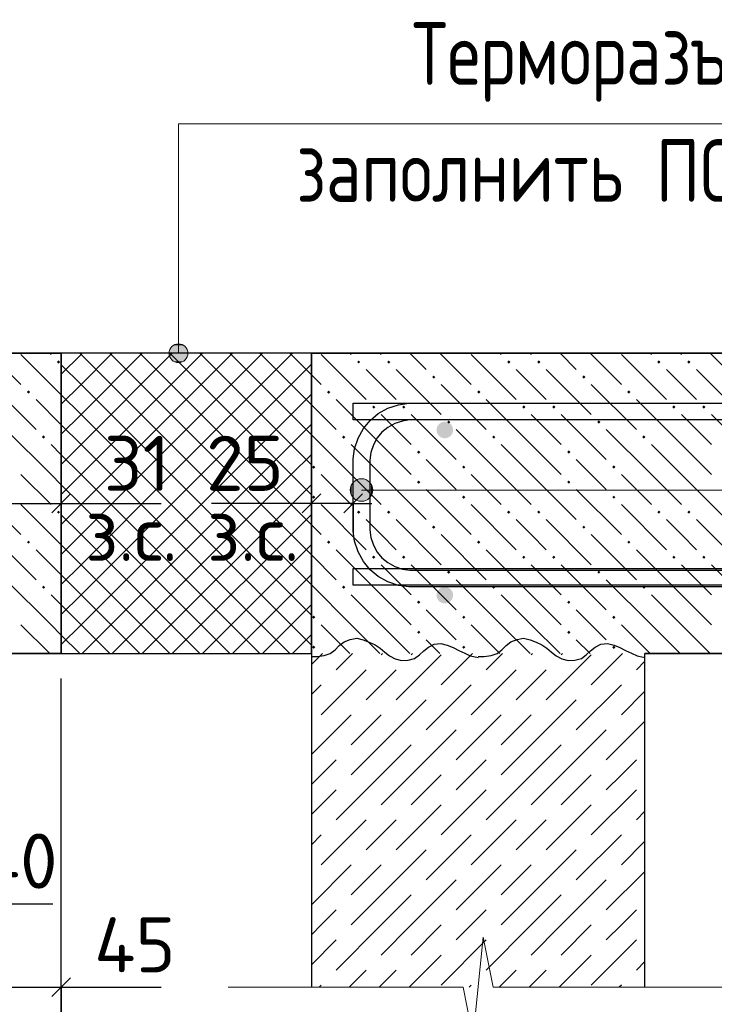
# Model space of a CAD drawing. Header units: millimetres. Extents: x 40580 to 1930067, y -240640 to 81020.
# Tile 470 of 656: x 1147929 to 1150706, y -221418 to -217483. Entities that reach past the tile are written whole.
import ezdxf

# ---------------------------------------------------------------- set-up
doc = ezdxf.new("R2010")
doc.units = ezdxf.units.MM
doc.linetypes.add('______2', pattern=[270, 200, -70])
for name, color, linetype, lineweight in [('Standard', 7, 'Continuous', 25), ('ЖБ Перекрытие верхний уровень', 7, 'Continuous', 35), ('Позиционная метка линия выноска', 7, 'Continuous', 13), ('Позиционная метка номер позиции', 7, 'Continuous', 13), ('Примечания', 7, 'Continuous', 13), ('Фоновоя арматура Х1', 52, 'Continuous', 25)]:
    doc.layers.add(name, color=color, linetype=linetype, lineweight=lineweight)
doc.layers.add('ЖБ Стена верхний уровень', color=7, linetype='______2', true_color=0x656565)
doc.layers.add('Размерная выноска', color=7, linetype='Continuous')
doc.layers.add('Стилевая поверхн.', color=7, linetype='Continuous')
doc.styles.add('GOST 2.304', font='isocpeur.ttf', dxfattribs={"width": 0.8})
doc.styles.add('ISOCPEUR', font='isocpeur.ttf')

msp = doc.modelspace()

# ---------------------------------------------------------------- hatches: boundary and pattern name
at = {"layer": 'ЖБ Перекрытие верхний уровень', "linetype": 'Continuous', "lineweight": -3, "transparency": 33554687}
for points in [[(1148077.4, -218851), (1148083.9, -218844.5), (1148090.4, -218851), (1148083.9, -218857.5)], [(1149277.4, -218851), (1149283.9, -218844.5), (1149290.4, -218851), (1149283.9, -218857.5)], [(1149397.4, -218851), (1149403.9, -218844.5), (1149410.4, -218851), (1149403.9, -218857.5)], [(1149877.4, -218851), (1149883.9, -218844.5), (1149890.4, -218851), (1149883.9, -218857.5)], [(1149997.4, -218851), (1150003.9, -218844.5), (1150010.4, -218851), (1150003.9, -218857.5)], [(1150477.4, -218851), (1150483.9, -218844.5), (1150490.4, -218851), (1150483.9, -218857.5)], [(1150597.4, -218851), (1150603.9, -218844.5), (1150610.4, -218851), (1150603.9, -218857.5)], [(1149577.4, -218911), (1149583.9, -218904.5), (1149590.4, -218911), (1149583.9, -218917.5)], [(1150177.4, -218911), (1150183.9, -218904.5), (1150190.4, -218911), (1150183.9, -218917.5)], [(1147957.4, -218971), (1147963.9, -218964.5), (1147970.4, -218971), (1147963.9, -218977.5)], [(1149157.4, -218971), (1149163.9, -218964.5), (1149170.4, -218971), (1149163.9, -218977.5)], [(1149757.4, -218971), (1149763.9, -218964.5), (1149770.4, -218971), (1149763.9, -218977.5)], [(1150357.4, -218971), (1150363.9, -218964.5), (1150370.4, -218971), (1150363.9, -218977.5)], [(1149337.4, -219031), (1149343.9, -219024.5), (1149350.4, -219031), (1149343.9, -219037.5)], [(1149457.4, -219031), (1149463.9, -219024.5), (1149470.4, -219031), (1149463.9, -219037.5)], [(1149937.4, -219031), (1149943.9, -219024.5), (1149950.4, -219031), (1149943.9, -219037.5)], [(1150057.4, -219031), (1150063.9, -219024.5), (1150070.4, -219031), (1150063.9, -219037.5)], [(1150537.4, -219031), (1150543.9, -219024.5), (1150550.4, -219031), (1150543.9, -219037.5)], [(1150657.4, -219031), (1150663.9, -219024.5), (1150670.4, -219031), (1150663.9, -219037.5)], [(1149637.4, -219091), (1149643.9, -219084.5), (1149650.4, -219091), (1149643.9, -219097.5)], [(1150237.4, -219091), (1150243.9, -219084.5), (1150250.4, -219091), (1150243.9, -219097.5)], [(1148017.4, -219151), (1148023.9, -219144.5), (1148030.4, -219151), (1148023.9, -219157.5)], [(1149217.4, -219151), (1149223.9, -219144.5), (1149230.4, -219151), (1149223.9, -219157.5)], [(1149817.4, -219151), (1149823.9, -219144.5), (1149830.4, -219151), (1149823.9, -219157.5)], [(1150417.4, -219151), (1150423.9, -219144.5), (1150430.4, -219151), (1150423.9, -219157.5)], [(1149517.4, -219211), (1149523.9, -219204.5), (1149530.4, -219211), (1149523.9, -219217.5)], [(1150117.4, -219211), (1150123.9, -219204.5), (1150130.4, -219211), (1150123.9, -219217.5)], [(1149097.4, -219271), (1149103.9, -219264.5), (1149110.4, -219271), (1149103.9, -219277.5)], [(1149697.4, -219271), (1149703.9, -219264.5), (1149710.4, -219271), (1149703.9, -219277.5)], [(1150297.4, -219271), (1150303.9, -219264.5), (1150310.4, -219271), (1150303.9, -219277.5)], [(1149517.4, -219331), (1149523.9, -219324.5), (1149530.4, -219331), (1149523.9, -219337.5)], [(1150117.4, -219331), (1150123.9, -219324.5), (1150130.4, -219331), (1150123.9, -219337.5)], [(1149097.4, -219391), (1149103.9, -219384.5), (1149110.4, -219391), (1149103.9, -219397.5)], [(1149697.4, -219391), (1149703.9, -219384.5), (1149710.4, -219391), (1149703.9, -219397.5)], [(1150297.4, -219391), (1150303.9, -219384.5), (1150310.4, -219391), (1150303.9, -219397.5)], [(1148077.4, -219451), (1148083.9, -219444.5), (1148090.4, -219451), (1148083.9, -219457.5)], [(1149277.4, -219451), (1149283.9, -219444.5), (1149290.4, -219451), (1149283.9, -219457.5)], [(1149397.4, -219451), (1149403.9, -219444.5), (1149410.4, -219451), (1149403.9, -219457.5)], [(1149877.4, -219451), (1149883.9, -219444.5), (1149890.4, -219451), (1149883.9, -219457.5)], [(1149997.4, -219451), (1150003.9, -219444.5), (1150010.4, -219451), (1150003.9, -219457.5)], [(1150477.4, -219451), (1150483.9, -219444.5), (1150490.4, -219451), (1150483.9, -219457.5)], [(1150597.4, -219451), (1150603.9, -219444.5), (1150610.4, -219451), (1150603.9, -219457.5)], [(1149577.4, -219511), (1149583.9, -219504.5), (1149590.4, -219511), (1149583.9, -219517.5)], [(1150177.4, -219511), (1150183.9, -219504.5), (1150190.4, -219511), (1150183.9, -219517.5)], [(1147957.4, -219571), (1147963.9, -219564.5), (1147970.4, -219571), (1147963.9, -219577.5)], [(1149157.4, -219571), (1149163.9, -219564.5), (1149170.4, -219571), (1149163.9, -219577.5)], [(1149757.4, -219571), (1149763.9, -219564.5), (1149770.4, -219571), (1149763.9, -219577.5)], [(1150357.4, -219571), (1150363.9, -219564.5), (1150370.4, -219571), (1150363.9, -219577.5)], [(1149337.4, -219631), (1149343.9, -219624.5), (1149350.4, -219631), (1149343.9, -219637.5)], [(1149457.4, -219631), (1149463.9, -219624.5), (1149470.4, -219631), (1149463.9, -219637.5)], [(1149937.4, -219631), (1149943.9, -219624.5), (1149950.4, -219631), (1149943.9, -219637.5)], [(1150057.4, -219631), (1150063.9, -219624.5), (1150070.4, -219631), (1150063.9, -219637.5)], [(1150537.4, -219631), (1150543.9, -219624.5), (1150550.4, -219631), (1150543.9, -219637.5)], [(1150657.4, -219631), (1150663.9, -219624.5), (1150670.4, -219631), (1150663.9, -219637.5)], [(1149637.4, -219691), (1149643.9, -219684.5), (1149650.4, -219691), (1149643.9, -219697.5)], [(1150237.4, -219691), (1150243.9, -219684.5), (1150250.4, -219691), (1150243.9, -219697.5)], [(1148017.4, -219751), (1148023.9, -219744.5), (1148030.4, -219751), (1148023.9, -219757.5)], [(1149217.4, -219751), (1149223.9, -219744.5), (1149230.4, -219751), (1149223.9, -219757.5)], [(1149817.4, -219751), (1149823.9, -219744.5), (1149830.4, -219751), (1149823.9, -219757.5)], [(1150417.4, -219751), (1150423.9, -219744.5), (1150430.4, -219751), (1150423.9, -219757.5)], [(1149517.4, -219811), (1149523.9, -219804.5), (1149530.4, -219811), (1149523.9, -219817.5)], [(1150117.4, -219811), (1150123.9, -219804.5), (1150130.4, -219811), (1150123.9, -219817.5)], [(1149097.4, -219871), (1149103.9, -219864.5), (1149110.4, -219871), (1149103.9, -219877.5)], [(1149697.4, -219871), (1149703.9, -219864.5), (1149710.4, -219871), (1149703.9, -219877.5)], [(1150297.4, -219871), (1150303.9, -219864.5), (1150310.4, -219871), (1150303.9, -219877.5)], [(1149517.4, -219931), (1149523.9, -219924.5), (1149530.4, -219931), (1149523.9, -219937.5)], [(1150117.4, -219931), (1150123.9, -219924.5), (1150130.4, -219931), (1150123.9, -219937.5)], [(1149097.4, -219991), (1149103.9, -219984.5), (1149110.4, -219991), (1149103.9, -219997.5)], [(1149697.4, -219991), (1149703.9, -219984.5), (1149710.4, -219991), (1149703.9, -219997.5)], [(1150297.4, -219991), (1150303.9, -219984.5), (1150310.4, -219991), (1150303.9, -219997.5)]]:
    msp.add_hatch(color=7, dxfattribs=at).paths.add_polyline_path(points, flags=16)
at = {"layer": 'Позиционная метка линия выноска', "linetype": 'Continuous', "lineweight": 13, "transparency": 33554687}
for points in [[(1148582.3, -218783.7), (1148544.8, -218783.7), (1148531.3, -218797.2)], [(1148582.3, -218783.7), (1148531.3, -218797.2), (1148595.8, -218797.2)], [(1148544.8, -218783.7), (1148582.3, -218783.7), (1148563.5, -218778.4)], [(1148595.8, -218797.2), (1148531.3, -218797.2), (1148526, -218815.9)], [(1148595.8, -218797.2), (1148526, -218815.9), (1148601, -218815.9)], [(1148601, -218815.9), (1148526, -218815.9), (1148531.3, -218834.7)], [(1148601, -218815.9), (1148531.3, -218834.7), (1148595.8, -218834.7)], [(1148595.8, -218834.7), (1148531.3, -218834.7), (1148544.8, -218848.2)], [(1148595.8, -218834.7), (1148544.8, -218848.2), (1148582.3, -218848.2)], [(1148582.3, -218848.2), (1148544.8, -218848.2), (1148563.5, -218853.4)]]:
    msp.add_hatch(color=7, dxfattribs=at).paths.add_polyline_path(points)
at = {"layer": 'Позиционная метка номер позиции', "linetype": 'Continuous', "lineweight": 13, "transparency": 33554687}
for points in [[(1149256.2, -219385.1), (1149256.2, -219340.1), (1149249.9, -219362.6)], [(1149256.2, -219340.1), (1149272.4, -219401.3), (1149272.4, -219323.9)], [(1149256.2, -219340.1), (1149256.2, -219385.1), (1149272.4, -219401.3)], [(1149272.4, -219323.9), (1149294.9, -219407.6), (1149294.9, -219317.6)], [(1149272.4, -219323.9), (1149272.4, -219401.3), (1149294.9, -219407.6)], [(1149294.9, -219317.6), (1149294.9, -219407.6), (1149317.4, -219401.3)], [(1149294.9, -219317.6), (1149317.4, -219401.3), (1149317.4, -219323.9)], [(1149317.4, -219323.9), (1149317.4, -219401.3), (1149333.6, -219385.1)], [(1149317.4, -219323.9), (1149333.6, -219385.1), (1149333.6, -219340.1)], [(1149333.6, -219340.1), (1149333.6, -219385.1), (1149339.9, -219362.6)]]:
    msp.add_hatch(color=7, dxfattribs=at).paths.add_polyline_path(points)
at = {"layer": 'Фоновоя арматура Х1', "linetype": 'Continuous', "lineweight": -3, "transparency": 33554687}
for points in [[(1149661.6, -219122.6), (1149659, -219109.9), (1149651.8, -219099), (1149641, -219091.8), (1149628.2, -219089.3), (1149615.5, -219091.8), (1149604.7, -219099), (1149597.4, -219109.9), (1149594.9, -219122.6), (1149597.4, -219135.4), (1149604.7, -219146.2), (1149615.5, -219153.4), (1149628.2, -219155.9), (1149641, -219153.4), (1149651.8, -219146.2), (1149659, -219135.4)], [(1149661.6, -219782.6), (1149659, -219769.8), (1149651.8, -219759), (1149641, -219751.8), (1149628.2, -219749.3), (1149615.5, -219751.8), (1149604.7, -219759), (1149597.4, -219769.8), (1149594.9, -219782.6), (1149597.4, -219795.4), (1149604.7, -219806.2), (1149615.5, -219813.4), (1149628.2, -219815.9), (1149641, -219813.4), (1149651.8, -219806.2), (1149659, -219795.4)]]:
    msp.add_hatch(color=7, dxfattribs=at).paths.add_polyline_path(points)

# ---------------------------------------------------------------- linework, layer by layer
at = {"color": 38, "linetype": 'Continuous', "lineweight": 25, "true_color": 0x5f1e0f, "transparency": 33554687}
for points in [[(1152128.2, -219749.3), (1149483.9, -219749.3), (1149443.2, -219743.6), (1149400.9, -219729.7), (1149361.9, -219707.8), (1149329.8, -219681), (1149303, -219648.9), (1149281.2, -219610), (1149267.2, -219567.6), (1149261.6, -219527), (1149261.6, -219238.2), (1149267.2, -219197.6), (1149281.2, -219155.2), (1149303, -219116.3), (1149329.8, -219084.2), (1149361.9, -219057.4), (1149400.9, -219035.6), (1149443.2, -219021.6), (1149483.9, -219015.9), (1152128.2, -219015.9)], [(1152128.2, -219749.3), (1149483.9, -219749.3), (1149443.2, -219743.6), (1149400.9, -219729.7), (1149361.9, -219707.8), (1149329.8, -219681), (1149303, -219648.9), (1149281.2, -219610), (1149267.2, -219567.6), (1149261.6, -219527), (1149261.6, -219238.2), (1149267.2, -219197.6), (1149281.2, -219155.2), (1149303, -219116.3), (1149329.8, -219084.2), (1149361.9, -219057.4), (1149400.9, -219035.6), (1149443.2, -219021.6), (1149483.9, -219015.9), (1152128.2, -219015.9)], [(1152128.2, -219082.6), (1149488.5, -219082.6), (1149458.4, -219086.8), (1149427.8, -219096.9), (1149399.9, -219112.5), (1149377.1, -219131.5), (1149358.1, -219154.3), (1149342.5, -219182.2), (1149332.4, -219212.7), (1149328.2, -219242.9), (1149328.2, -219522.3), (1149332.4, -219552.5), (1149342.5, -219583), (1149358.1, -219610.9), (1149377.1, -219633.7), (1149399.9, -219652.7), (1149427.8, -219668.3), (1149458.4, -219678.4), (1149488.5, -219682.6), (1152128.2, -219682.6)], [(1152128.2, -219082.6), (1149488.5, -219082.6), (1149458.4, -219086.8), (1149427.8, -219096.9), (1149399.9, -219112.5), (1149377.1, -219131.5), (1149358.1, -219154.3), (1149342.5, -219182.2), (1149332.4, -219212.7), (1149328.2, -219242.9), (1149328.2, -219522.3), (1149332.4, -219552.5), (1149342.5, -219583), (1149358.1, -219610.9), (1149377.1, -219633.7), (1149399.9, -219652.7), (1149427.8, -219668.3), (1149458.4, -219678.4), (1149488.5, -219682.6), (1152128.2, -219682.6)]]:
    msp.add_lwpolyline(points, dxfattribs=at)
at = {"layer": 'Standard', "color": 7, "linetype": 'Continuous', "lineweight": -3, "transparency": 33554687}
for p, q in [((1149094.9, -218815.9), (1148094.9, -218815.9)), ((1147886, -219415.9), (1148094.9, -219415.9)), ((1148094.9, -219415.9), (1148169.9, -219415.9)), ((1149094.9, -219415.9), (1149019.9, -219415.9)), ((1149261.6, -219415.9), (1149094.9, -219415.9)), ((1149261.6, -219415.9), (1149336.6, -219415.9)), ((1148094.9, -220015.9), (1149094.9, -220015.9)), ((1147794.9, -221349.3), (1148094.9, -221349.3)), ((1148094.9, -221349.3), (1148169.9, -221349.3))]:
    msp.add_line(p, q, dxfattribs=at)
at = {"layer": 'Standard', "color": 251, "linetype": 'Continuous', "lineweight": -3, "true_color": 0x656565, "transparency": 33554687}
for p, q in [((1148094.9, -219415.9), (1148094.9, -219290.9)), ((1149094.9, -219415.9), (1149094.9, -219290.9)), ((1149261.6, -219415.9), (1149261.6, -219282.6)), ((1149261.6, -219415.9), (1149261.6, -219290.9)), ((1148094.9, -219415.9), (1148094.9, -219540.9)), ((1148094.9, -219415.9), (1148094.9, -219715.9)), ((1149094.9, -219415.9), (1149094.9, -219540.9)), ((1149094.9, -219415.9), (1149094.9, -219715.9)), ((1149261.6, -219415.9), (1149261.6, -219540.9)), ((1148094.9, -221349.3), (1148094.9, -221224.3)), ((1148094.9, -221349.3), (1148094.9, -221474.3))]:
    msp.add_line(p, q, dxfattribs=at)
at = {"layer": 'Standard', "color": 7, "linetype": 'Continuous', "lineweight": 25, "transparency": 33554687}
for p, q in [((1148057.4, -219453.4), (1148132.4, -219378.4)), ((1149132.4, -219378.4), (1149057.4, -219453.4)), ((1149299.1, -219378.4), (1149224.1, -219453.4)), ((1148057.4, -221386.8), (1148132.4, -221311.8))]:
    msp.add_line(p, q, dxfattribs=at)
at = {"layer": 'Standard', "color": 251, "linetype": 'Continuous', "lineweight": -3, "true_color": 0x656565, "transparency": 33554687}
for points in [[(1148094.9, -221882.6), (1148094.9, -221865.6), (1148094.9, -221865.6), (1148094.9, -221865.6), (1148094.9, -221865.6), (1148094.9, -221664.6), (1148094.9, -221664.6), (1148094.9, -220115.9)], [(1148094.9, -221349.3), (1148094.9, -221323.9), (1148094.9, -221323.9), (1148094.9, -220943.7), (1148094.9, -220943.7), (1148094.9, -220115.9)]]:
    msp.add_lwpolyline(points, dxfattribs=at)
at = {"layer": 'ЖБ Перекрытие верхний уровень', "transparency": 33554687}
for p, q in [((1148094.9, -218815.9), (1147228.2, -218815.9)), ((1148094.9, -220015.9), (1148094.9, -218815.9)), ((1149094.9, -218815.9), (1149094.9, -220015.9)), ((1157894.9, -218815.9), (1149094.9, -218815.9)), ((1147228.2, -220015.9), (1148094.9, -220015.9)), ((1150428.2, -220015.9), (1157894.9, -220015.9))]:
    msp.add_line(p, q, dxfattribs=at)
at = {"layer": 'ЖБ Перекрытие верхний уровень', "color": 9, "linetype": 'Continuous', "lineweight": -3, "true_color": 0xc7c7c7, "transparency": 33554687}
for p, q in [((1147808.8, -218815.9), (1147933.9, -218941)), ((1147933.9, -218821), (1148094.9, -218982.1)), ((1148048.8, -218815.9), (1148053.9, -218821)), ((1149133.9, -218821), (1149313.9, -219001)), ((1149248.8, -218815.9), (1149253.9, -218821)), ((1149368.8, -218815.9), (1149373.9, -218821)), ((1149488.8, -218815.9), (1149553.9, -218881)), ((1149608.8, -218815.9), (1149733.9, -218941)), ((1149733.9, -218821), (1149913.9, -219001)), ((1149848.8, -218815.9), (1149853.9, -218821)), ((1149968.8, -218815.9), (1149973.9, -218821)), ((1150088.8, -218815.9), (1150153.9, -218881)), ((1150208.8, -218815.9), (1150333.9, -218941)), ((1150333.9, -218821), (1150513.9, -219001)), ((1150448.8, -218815.9), (1150453.9, -218821)), ((1150568.8, -218815.9), (1150573.9, -218821)), ((1150688.8, -218815.9), (1150753.9, -218881)), ((1149094.9, -218902.1), (1149133.9, -218941)), ((1149373.9, -218941), (1149313.9, -218881)), ((1149433.9, -218881), (1149613.9, -219061)), ((1149973.9, -218941), (1149913.9, -218881)), ((1150033.9, -218881), (1150213.9, -219061)), ((1150573.9, -218941), (1150513.9, -218881)), ((1150633.9, -218881), (1150813.9, -219061)), ((1147813.9, -218941), (1147993.9, -219121)), ((1149433.9, -219001), (1149373.9, -218941)), ((1149613.9, -218941), (1149793.9, -219121)), ((1150033.9, -219001), (1149973.9, -218941)), ((1150213.9, -218941), (1150393.9, -219121)), ((1150633.9, -219001), (1150573.9, -218941)), ((1148094.9, -219102.1), (1147993.9, -219001)), ((1149094.9, -219022.1), (1149193.9, -219121)), ((1149373.9, -219181), (1149193.9, -219001)), ((1149973.9, -219181), (1149793.9, -219001)), ((1150573.9, -219181), (1150393.9, -219001)), ((1149373.9, -219061), (1149493.9, -219181)), ((1149493.9, -219061), (1149673.9, -219241)), ((1149973.9, -219061), (1150093.9, -219181)), ((1150093.9, -219061), (1150273.9, -219241)), ((1150573.9, -219061), (1150693.9, -219181)), ((1150693.9, -219061), (1150873.9, -219241)), ((1148053.9, -219301), (1147873.9, -219121)), ((1149253.9, -219301), (1149094.9, -219142.1)), ((1149853.9, -219301), (1149673.9, -219121)), ((1150453.9, -219301), (1150273.9, -219121)), ((1148053.9, -219181), (1148094.9, -219222.1)), ((1149253.9, -219181), (1149373.9, -219301)), ((1149373.9, -219181), (1149493.9, -219301)), ((1149853.9, -219181), (1149973.9, -219301)), ((1149973.9, -219181), (1150093.9, -219301)), ((1150453.9, -219181), (1150573.9, -219301)), ((1150573.9, -219181), (1150693.9, -219301)), ((1149613.9, -219301), (1149553.9, -219241)), ((1150213.9, -219301), (1150153.9, -219241)), ((1147933.9, -219301), (1148053.9, -219421)), ((1148053.9, -219301), (1148094.9, -219342.1)), ((1149133.9, -219301), (1149253.9, -219421)), ((1149253.9, -219301), (1149373.9, -219421)), ((1149373.9, -219301), (1149553.9, -219481)), ((1149673.9, -219361), (1149613.9, -219301)), ((1149733.9, -219301), (1149853.9, -219421)), ((1149853.9, -219301), (1149973.9, -219421)), ((1149973.9, -219301), (1150153.9, -219481)), ((1150273.9, -219361), (1150213.9, -219301)), ((1150333.9, -219301), (1150453.9, -219421)), ((1150453.9, -219301), (1150573.9, -219421)), ((1150573.9, -219301), (1150753.9, -219481)), ((1147753.9, -219361), (1147933.9, -219541)), ((1149553.9, -219361), (1149733.9, -219541)), ((1150153.9, -219361), (1150333.9, -219541)), ((1147933.9, -219421), (1148094.9, -219582.1)), ((1149133.9, -219421), (1149313.9, -219601)), ((1149733.9, -219421), (1149913.9, -219601)), ((1150333.9, -219421), (1150513.9, -219601)), ((1149094.9, -219502.1), (1149133.9, -219541)), ((1149373.9, -219541), (1149313.9, -219481)), ((1149433.9, -219481), (1149613.9, -219661)), ((1149973.9, -219541), (1149913.9, -219481)), ((1150033.9, -219481), (1150213.9, -219661)), ((1150573.9, -219541), (1150513.9, -219481)), ((1150633.9, -219481), (1150813.9, -219661)), ((1147813.9, -219541), (1147993.9, -219721)), ((1149433.9, -219601), (1149373.9, -219541)), ((1149613.9, -219541), (1149793.9, -219721)), ((1150033.9, -219601), (1149973.9, -219541)), ((1150213.9, -219541), (1150393.9, -219721)), ((1150633.9, -219601), (1150573.9, -219541)), ((1148094.9, -219702.1), (1147993.9, -219601)), ((1149094.9, -219622.1), (1149193.9, -219721)), ((1149373.9, -219781), (1149193.9, -219601)), ((1149973.9, -219781), (1149793.9, -219601)), ((1150573.9, -219781), (1150393.9, -219601)), ((1149373.9, -219661), (1149493.9, -219781)), ((1149493.9, -219661), (1149673.9, -219841)), ((1149973.9, -219661), (1150093.9, -219781)), ((1150093.9, -219661), (1150273.9, -219841)), ((1150573.9, -219661), (1150693.9, -219781)), ((1150693.9, -219661), (1150873.9, -219841)), ((1148053.9, -219901), (1147873.9, -219721)), ((1149853.9, -219901), (1149673.9, -219721)), ((1150453.9, -219901), (1150273.9, -219721)), ((1149253.9, -219901), (1149094.9, -219742.1)), ((1148053.9, -219781), (1148094.9, -219822.1)), ((1149253.9, -219781), (1149373.9, -219901)), ((1149373.9, -219781), (1149493.9, -219901)), ((1149853.9, -219781), (1149973.9, -219901)), ((1149973.9, -219781), (1150093.9, -219901)), ((1150453.9, -219781), (1150573.9, -219901)), ((1150573.9, -219781), (1150693.9, -219901)), ((1149613.9, -219901), (1149553.9, -219841)), ((1150213.9, -219901), (1150153.9, -219841)), ((1147933.9, -219901), (1148048.8, -220015.9)), ((1148053.9, -219901), (1148094.9, -219942.1)), ((1149133.9, -219901), (1149248.8, -220015.9)), ((1149253.9, -219901), (1149368.8, -220015.9)), ((1149373.9, -219901), (1149488.8, -220015.9)), ((1149673.9, -219961), (1149613.9, -219901)), ((1149733.9, -219901), (1149848.8, -220015.9)), ((1149853.9, -219901), (1149968.8, -220015.9)), ((1149973.9, -219901), (1150088.8, -220015.9)), ((1150273.9, -219961), (1150213.9, -219901)), ((1150333.9, -219901), (1150448.8, -220015.9)), ((1150453.9, -219901), (1150568.8, -220015.9)), ((1150573.9, -219901), (1150688.8, -220015.9)), ((1149553.9, -219961), (1149608.8, -220015.9)), ((1150153.9, -219961), (1150208.8, -220015.9))]:
    msp.add_line(p, q, dxfattribs=at)
at = {"layer": 'ЖБ Стена верхний уровень', "color": 9, "linetype": 'Continuous', "lineweight": -3, "true_color": 0xc7c7c7, "transparency": 33554687}
for p, q in [((1149138.9, -220015.9), (1149094.9, -220060)), ((1149258.9, -220015.9), (1149193.9, -220081)), ((1149378.9, -220015.9), (1149373.9, -220021)), ((1149498.9, -220015.9), (1149493.9, -220021)), ((1149738.9, -220015.9), (1149613.9, -220141)), ((1149858.9, -220015.9), (1149793.9, -220081)), ((1149978.9, -220015.9), (1149973.9, -220021)), ((1150098.9, -220015.9), (1150093.9, -220021)), ((1150338.9, -220015.9), (1150213.9, -220141)), ((1149613.9, -220021), (1149433.9, -220201)), ((1150213.9, -220021), (1150033.9, -220201)), ((1150428.2, -220046.6), (1150393.9, -220081)), ((1149313.9, -220081), (1149133.9, -220261)), ((1149373.9, -220141), (1149433.9, -220081)), ((1149913.9, -220081), (1149733.9, -220261)), ((1149973.9, -220141), (1150033.9, -220081)), ((1149133.9, -220141), (1149094.9, -220180)), ((1149313.9, -220201), (1149373.9, -220141)), ((1149733.9, -220141), (1149553.9, -220321)), ((1149913.9, -220201), (1149973.9, -220141)), ((1150333.9, -220141), (1150153.9, -220321)), ((1150428.2, -220166.6), (1150333.9, -220261)), ((1149373.9, -220381), (1149553.9, -220201)), ((1149973.9, -220381), (1150153.9, -220201)), ((1149253.9, -220261), (1149094.9, -220420)), ((1149373.9, -220261), (1149253.9, -220381)), ((1149853.9, -220261), (1149673.9, -220441)), ((1149973.9, -220261), (1149853.9, -220381)), ((1150428.2, -220286.6), (1150273.9, -220441)), ((1149493.9, -220501), (1149673.9, -220321)), ((1150093.9, -220501), (1150273.9, -220321)), ((1149373.9, -220381), (1149253.9, -220501)), ((1149493.9, -220381), (1149373.9, -220501)), ((1149973.9, -220381), (1149853.9, -220501)), ((1150093.9, -220381), (1149973.9, -220501)), ((1149133.9, -220501), (1149193.9, -220441)), ((1149733.9, -220501), (1149793.9, -220441)), ((1150333.9, -220501), (1150393.9, -220441)), ((1149094.9, -220540), (1149133.9, -220501)), ((1149373.9, -220501), (1149193.9, -220681)), ((1149493.9, -220501), (1149373.9, -220621)), ((1149613.9, -220501), (1149493.9, -220621)), ((1149673.9, -220561), (1149733.9, -220501)), ((1149973.9, -220501), (1149793.9, -220681)), ((1150093.9, -220501), (1149973.9, -220621)), ((1150213.9, -220501), (1150093.9, -220621)), ((1150273.9, -220561), (1150333.9, -220501)), ((1149193.9, -220561), (1149094.9, -220660)), ((1149793.9, -220561), (1149613.9, -220741)), ((1150393.9, -220561), (1150213.9, -220741)), ((1149613.9, -220621), (1149433.9, -220801)), ((1150213.9, -220621), (1150033.9, -220801)), ((1149313.9, -220681), (1149133.9, -220861)), ((1149373.9, -220741), (1149433.9, -220681)), ((1149913.9, -220681), (1149733.9, -220861)), ((1149973.9, -220741), (1150033.9, -220681)), ((1150428.2, -220646.6), (1150393.9, -220681)), ((1149133.9, -220741), (1149094.9, -220780)), ((1149313.9, -220801), (1149373.9, -220741)), ((1149733.9, -220741), (1149553.9, -220921)), ((1149913.9, -220801), (1149973.9, -220741)), ((1150333.9, -220741), (1150153.9, -220921)), ((1149373.9, -220981), (1149553.9, -220801)), ((1149973.9, -220981), (1150153.9, -220801)), ((1150428.2, -220766.6), (1150333.9, -220861)), ((1149253.9, -220861), (1149094.9, -221020)), ((1149373.9, -220861), (1149253.9, -220981)), ((1149853.9, -220861), (1149673.9, -221041)), ((1149973.9, -220861), (1149853.9, -220981)), ((1149493.9, -221101), (1149673.9, -220921)), ((1150093.9, -221101), (1150273.9, -220921)), ((1150428.2, -220886.6), (1150273.9, -221041)), ((1149373.9, -220981), (1149253.9, -221101)), ((1149493.9, -220981), (1149373.9, -221101)), ((1149973.9, -220981), (1149853.9, -221101)), ((1150093.9, -220981), (1149973.9, -221101)), ((1149133.9, -221101), (1149193.9, -221041)), ((1149733.9, -221101), (1149793.9, -221041)), ((1150333.9, -221101), (1150393.9, -221041)), ((1149094.9, -221140), (1149133.9, -221101)), ((1149373.9, -221101), (1149193.9, -221281)), ((1149493.9, -221101), (1149373.9, -221221)), ((1149613.9, -221101), (1149493.9, -221221)), ((1149673.9, -221161), (1149733.9, -221101)), ((1149973.9, -221101), (1149793.9, -221281)), ((1150093.9, -221101), (1149973.9, -221221)), ((1150213.9, -221101), (1150093.9, -221221)), ((1150273.9, -221161), (1150333.9, -221101)), ((1149193.9, -221161), (1149094.9, -221260)), ((1149793.9, -221161), (1149613.9, -221341)), ((1150393.9, -221161), (1150213.9, -221341)), ((1149613.9, -221221), (1149485.6, -221349.3)), ((1150213.9, -221221), (1150085.6, -221349.3)), ((1150428.2, -221246.6), (1150393.9, -221281)), ((1149313.9, -221281), (1149245.6, -221349.3)), ((1149373.9, -221341), (1149433.9, -221281)), ((1149913.9, -221281), (1149845.6, -221349.3)), ((1149973.9, -221341), (1150033.9, -221281)), ((1149133.9, -221341), (1149125.6, -221349.3)), ((1149365.6, -221349.3), (1149373.9, -221341)), ((1149733.9, -221341), (1149725.6, -221349.3)), ((1149965.6, -221349.3), (1149973.9, -221341)), ((1150333.9, -221341), (1150325.6, -221349.3))]:
    msp.add_line(p, q, dxfattribs=at)
at = {"layer": 'ЖБ Стена верхний уровень', "color": 7, "linetype": 'Continuous', "lineweight": -3, "transparency": 33554687}
for p, q in [((1149094.9, -220015.9), (1149094.9, -221349.3)), ((1150428.2, -221349.3), (1150428.2, -220015.9))]:
    msp.add_line(p, q, dxfattribs=at)
at = {"layer": 'Позиционная метка линия выноска', "color": 7, "linetype": 'Continuous', "lineweight": 13, "transparency": 33554687}
for p, q in [((1148563.5, -218778.4), (1148563.5, -218778.4)), ((1148526, -218815.9), (1148526, -218815.9)), ((1148601, -218815.9), (1148601, -218815.9)), ((1148563.5, -218853.4), (1148563.5, -218853.4))]:
    msp.add_line(p, q, dxfattribs=at)
msp.add_lwpolyline([(1151596.9, -217899.3), (1148563.5, -217899.3), (1148563.5, -218815.9)], dxfattribs=at)
msp.add_circle((1148563.5, -218815.9), 37.5, dxfattribs=at)
at = {"layer": 'Позиционная метка номер позиции', "color": 7, "linetype": 'Continuous', "lineweight": 13, "transparency": 33554687}
for p, q in [((1149294.9, -219317.6), (1149294.9, -219317.6)), ((1149249.9, -219362.6), (1149249.9, -219362.6)), ((1149339.9, -219362.6), (1149339.9, -219362.6)), ((1149294.9, -219407.6), (1149294.9, -219407.6))]:
    msp.add_line(p, q, dxfattribs=at)
msp.add_lwpolyline([(1149294.9, -219362.6), (1150761.6, -219362.6), (1150761.6, -220932.6), (1153118.2, -220932.6)], dxfattribs=at)
msp.add_circle((1149294.9, -219362.6), 45, dxfattribs=at)
at = {"layer": 'Примечания', "color": 7, "linetype": 'Continuous', "lineweight": 25, "transparency": 33554687}
msp.add_line((1150428.2, -220027.6), (1150428.2, -220027.6), dxfattribs=at)
at = {"layer": 'Примечания', "color": 7, "linetype": 'Continuous', "lineweight": 13, "transparency": 33554687}
for p, q in [((1149781.6, -221149.3), (1149741.6, -221549.3)), ((1149821.6, -221349.3), (1149781.6, -221149.3)), ((1148761.6, -221349.3), (1148761.6, -221349.3)), ((1149701.6, -221349.3), (1148761.6, -221349.3)), ((1149741.6, -221549.3), (1149701.6, -221349.3)), ((1150761.6, -221349.3), (1149821.6, -221349.3))]:
    msp.add_line(p, q, dxfattribs=at)
at = {"layer": 'Примечания', "color": 7, "linetype": 'Continuous', "lineweight": 25, "transparency": 33554687}
for points in [[(1149094.9, -220027.6), (1149119.6, -220027.9), (1149146.2, -220024.1), (1149170.2, -220015.3), (1149189.6, -220000.7), (1149206.2, -219983.5), (1149225.6, -219968.9), (1149250.2, -219960.1), (1149276.2, -219955), (1149302.2, -219960.7), (1149326.2, -219970.2), (1149349.6, -219980.9), (1149369.6, -219995.1), (1149388.2, -220010.5), (1149406.9, -220025.7), (1149429.6, -220037.7), (1149454.9, -220044.1), (1149481.6, -220043.1), (1149507.6, -220036.1), (1149526.9, -220021.9), (1149544.2, -220005.2), (1149562.9, -219990), (1149585.6, -219978.7), (1149612.2, -219976.1), (1149638.2, -219982.5), (1149661.6, -219992.6), (1149684.2, -220003.9), (1149707.6, -220015), (1149730.2, -220025.7), (1149756.2, -220030.8), (1149761.6, -220031.3)], [(1149761.6, -220027.6), (1149786.2, -220027.9), (1149812.9, -220024.1), (1149836.9, -220015.3), (1149856.2, -220000.7), (1149872.9, -219983.5), (1149892.2, -219968.9), (1149916.9, -219960.1), (1149942.9, -219955), (1149968.9, -219960.7), (1149992.9, -219970.2), (1150016.2, -219980.9), (1150036.2, -219995.1), (1150054.9, -220010.5), (1150073.6, -220025.7), (1150096.2, -220037.7), (1150121.6, -220044.1), (1150148.2, -220043.1), (1150174.2, -220036.1), (1150193.6, -220021.9), (1150210.9, -220005.2), (1150229.6, -219990), (1150252.2, -219978.7), (1150278.9, -219976.1), (1150304.9, -219982.5), (1150328.2, -219992.6), (1150350.9, -220003.9), (1150374.2, -220015), (1150396.9, -220025.7), (1150422.9, -220030.8), (1150428.2, -220031.3)]]:
    msp.add_lwpolyline(points, dxfattribs=at)
at = {"layer": 'Размерная выноска', "color": 7, "linetype": 'Continuous', "lineweight": -3, "transparency": 33554687}
for p, q in [((1148094.9, -219415.9), (1148494.9, -219415.9)), ((1149094.9, -219415.9), (1148694.9, -219415.9)), ((1147661.6, -221015.9), (1148061.6, -221015.9)), ((1148094.9, -221349.3), (1148494.9, -221349.3))]:
    msp.add_line(p, q, dxfattribs=at)
at = {"layer": 'Стилевая поверхн.', "color": 252, "linetype": 'Continuous', "lineweight": 13, "true_color": 0x8f8f8f, "transparency": 33554687}
for p, q in [((1148094.9, -218900), (1148173.9, -218821)), ((1148168.8, -218815.9), (1148173.9, -218821)), ((1148173.9, -218821), (1148178.9, -218815.9)), ((1148173.9, -218941), (1148298.9, -218815.9)), ((1148173.9, -219061), (1148418.9, -218815.9)), ((1148173.9, -219181), (1148538.9, -218815.9)), ((1148173.9, -219301), (1148658.9, -218815.9)), ((1148173.9, -218821), (1148653.9, -219301)), ((1148288.8, -218815.9), (1148773.9, -219301)), ((1148293.9, -219301), (1148778.9, -218815.9)), ((1148408.8, -218815.9), (1148893.9, -219301)), ((1148413.9, -219301), (1148898.9, -218815.9)), ((1148528.8, -218815.9), (1149013.9, -219301)), ((1148533.9, -219301), (1149018.9, -218815.9)), ((1148648.8, -218815.9), (1149094.9, -219262.1)), ((1148768.8, -218815.9), (1149094.9, -219142.1)), ((1148888.8, -218815.9), (1149094.9, -219022.1)), ((1149008.8, -218815.9), (1149094.9, -218902.1)), ((1148094.9, -218862.1), (1148173.9, -218941)), ((1148653.9, -219301), (1149094.9, -218860)), ((1148094.9, -219020), (1148173.9, -218941)), ((1148173.9, -218941), (1148533.9, -219301)), ((1148094.9, -218982.1), (1148173.9, -219061)), ((1148773.9, -219301), (1149094.9, -218980)), ((1148094.9, -219140), (1148173.9, -219061)), ((1148173.9, -219061), (1148413.9, -219301)), ((1148094.9, -219102.1), (1148173.9, -219181)), ((1148893.9, -219301), (1149094.9, -219100)), ((1148094.9, -219260), (1148173.9, -219181)), ((1148173.9, -219181), (1148293.9, -219301)), ((1148094.9, -219222.1), (1148173.9, -219301)), ((1149013.9, -219301), (1149094.9, -219220)), ((1148094.9, -219380), (1148173.9, -219301)), ((1148173.9, -219421), (1148293.9, -219301)), ((1148173.9, -219541), (1148413.9, -219301)), ((1148173.9, -219661), (1148533.9, -219301)), ((1148173.9, -219781), (1148653.9, -219301)), ((1148173.9, -219901), (1148773.9, -219301)), ((1148173.9, -219301), (1148888.8, -220015.9)), ((1148178.9, -220015.9), (1148893.9, -219301)), ((1148293.9, -219301), (1149008.8, -220015.9)), ((1148298.9, -220015.9), (1149013.9, -219301)), ((1148413.9, -219301), (1149094.9, -219982.1)), ((1148533.9, -219301), (1149094.9, -219862.1)), ((1148653.9, -219301), (1149094.9, -219742.1)), ((1148773.9, -219301), (1149094.9, -219622.1)), ((1148893.9, -219301), (1149094.9, -219502.1)), ((1149013.9, -219301), (1149094.9, -219382.1)), ((1148094.9, -219342.1), (1148173.9, -219421)), ((1148418.9, -220015.9), (1149094.9, -219340)), ((1148094.9, -219500), (1148173.9, -219421)), ((1148173.9, -219421), (1148768.8, -220015.9)), ((1148094.9, -219462.1), (1148173.9, -219541)), ((1148538.9, -220015.9), (1149094.9, -219460)), ((1148094.9, -219620), (1148173.9, -219541)), ((1148173.9, -219541), (1148648.8, -220015.9)), ((1148094.9, -219582.1), (1148173.9, -219661)), ((1148658.9, -220015.9), (1149094.9, -219580)), ((1148094.9, -219740), (1148173.9, -219661)), ((1148173.9, -219661), (1148528.8, -220015.9)), ((1148778.9, -220015.9), (1149094.9, -219700)), ((1148094.9, -219702.1), (1148173.9, -219781)), ((1148094.9, -219860), (1148173.9, -219781)), ((1148173.9, -219781), (1148408.8, -220015.9)), ((1148094.9, -219822.1), (1148173.9, -219901)), ((1148898.9, -220015.9), (1149094.9, -219820)), ((1148094.9, -219980), (1148173.9, -219901)), ((1148173.9, -219901), (1148288.8, -220015.9)), ((1148094.9, -219942.1), (1148168.8, -220015.9)), ((1149018.9, -220015.9), (1149094.9, -219940))]:
    msp.add_line(p, q, dxfattribs=at)
at = {"layer": 'Фоновоя арматура Х1', "color": 251, "linetype": 'Continuous', "lineweight": -3, "true_color": 0x656565, "transparency": 33554687}
for points in [[(1157928.2, -219082.6), (1149261.6, -219082.6), (1149261.6, -219015.9), (1157928.2, -219015.9), (1157928.2, -219082.6)], [(1157928.2, -219082.6), (1149261.6, -219082.6), (1149261.6, -219015.9), (1157928.2, -219015.9), (1157928.2, -219082.6)], [(1157928.2, -219742.6), (1149261.6, -219742.6), (1149261.6, -219675.9), (1157928.2, -219675.9), (1157928.2, -219742.6)], [(1157928.2, -219742.6), (1149261.6, -219742.6), (1149261.6, -219675.9), (1157928.2, -219675.9), (1157928.2, -219742.6)]]:
    msp.add_lwpolyline(points, dxfattribs=at)

# ---------------------------------------------------------------- texts
at = {"layer": 'Standard', "color": 7, "linetype": 'Continuous', "lineweight": 25, "transparency": 33554687, "char_height": 220, "attachment_point": 7, "style": 'ISOCPEUR'}
for s, insert, width in [('31', (1148265.7, -219365.9), 328.86), ('25', (1148673.9, -219365.9), 375.747), ('з.с.', (1148191.2, -219646.1), 446.066), ('з.с.', (1148678.1, -219646.1), 446.072), ('40', (1147764.3, -220955.5), 391.305), ('45', (1148226.4, -221290.2), 375.741)]:
    msp.add_mtext(s, dxfattribs=dict(at, insert=insert, width=width))
at = {"layer": 'Примечания', "color": 7, "linetype": 'Continuous', "lineweight": 25, "transparency": 33554687, "char_height": 250, "attachment_point": 7, "style": 'GOST 2.304'}
for s, insert, width in [('Терморазъем', (1149496.9, -217810.9), 1768.073), ('заполнить\\~ПСБ-С\\~35', (1149034.4, -218210.9), 2692.059)]:
    msp.add_mtext(s, dxfattribs=dict(at, insert=insert, width=width))

doc.saveas('drawing.dxf')
